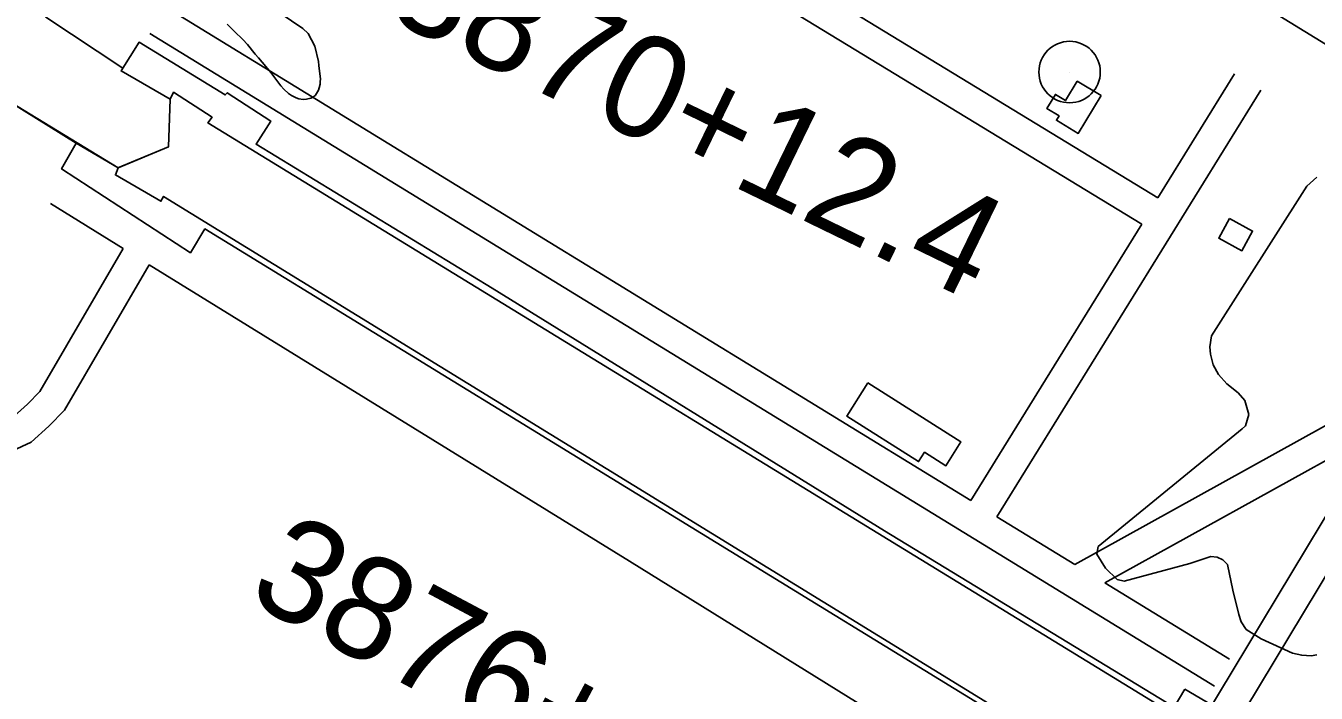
# Model space of a CAD drawing. Extents: x 3297716 to 3335574, y 688621 to 713991.
# Drawn here: x 3319601 to 3320860, y 701992 to 702643 of the extents above; entities that cross this region are included whole.
import ezdxf

# ---------------------------------------------------------------- set-up
doc = ezdxf.new("R2010")
doc.units = 0
for name, color, linetype in [('V-BLDG-OTLN', 7, 'Continuous'), ('V-LEVE-TOET', 7, 'Continuous'), ('V-ROAD-CNTR', 7, 'Continuous'), ('V-SITE-VEGE', 7, 'Continuous'), ('V-SURV-IDEN', 7, 'Continuous'), ('V-SURV-LINE', 7, 'Continuous'), ('V-TOPO-SHOR', 7, 'Continuous'), ('V-TOPO-TOWR', 7, 'Continuous'), ('V-TRAN-LOCK', 7, 'Continuous')]:
    doc.layers.add(name, color=color, linetype=linetype)

msp = doc.modelspace()

# ---------------------------------------------------------------- linework, layer by layer
at = {"layer": 'V-BLDG-OTLN'}
for points in [[(3320650.2, 702575.2), (3320627.9, 702538.3), (3320606.6, 702551.1), (3320609.2, 702555.4), (3320597.4, 702562.6), (3320605.7, 702576.3), (3320615.5, 702570.4), (3320626.9, 702589.2)], [(3320775.4, 702455.2), (3320798, 702443), (3320787.6, 702423.8), (3320765.1, 702436)], [(3320422.6, 702294.8), (3320513.5, 702237.3), (3320498.8, 702214), (3320478, 702227.2), (3320472.2, 702218), (3320402.1, 702262.4)]]:
    msp.add_lwpolyline(points, close=True, dxfattribs=at)
at = {"layer": 'V-LEVE-TOET'}
msp.add_lwpolyline([(3320860.7, 702029.5), (3320855.3, 702028.6), (3320846.1, 702029), (3320837.1, 702031.1), (3320806.4, 702045.1), (3320791.9, 702054.3), (3320786.8, 702061.6), (3320784.6, 702068.8), (3320778.7, 702092.7), (3320773.5, 702117.5), (3320769, 702122.2), (3320763.4, 702124.9), (3320757.4, 702125.3), (3320736.9, 702118.7), (3320672.9, 702101.3), (3320665.8, 702103.1), (3320654.7, 702114.1), (3320646.2, 702127.8), (3320647.3, 702135.2), (3320788, 702250), (3320791.1, 702253.1), (3320794.4, 702263.9), (3320790.6, 702277.8), (3320784, 702285), (3320772.8, 702294), (3320764.7, 702303.1), (3320759.7, 702312.6), (3320757, 702322.9), (3320756.3, 702330.1), (3320758.1, 702340.7), (3320851, 702486.8), (3320860.8, 702495.7)], dxfattribs=at)
at = {"layer": 'V-ROAD-CNTR'}
for points in [[(3321076.2, 702498.5), (3320528.6, 702834.6), (3320060.6, 703121.2), (3319796.5, 703267.4)], [(3319870.4, 703227.4), (3319772.9, 703071), (3319770.5, 703053.7), (3319770.7, 703037.7), (3319774.5, 703024.2), (3319781.8, 703011), (3319796.1, 702997.3), (3320223.3, 702734.2), (3320689.9, 702449.9)], [(3319895.9, 703211.5), (3319801.7, 703060.6), (3319800.5, 703051.7), (3319800.6, 703042.1), (3319802.4, 703035.7), (3319805.9, 703029.6), (3319814.6, 703021.2), (3320239, 702759.8), (3320705.7, 702475.4)], [(3319737.6, 702661.5), (3320523, 702180)], [(3319722, 702635.9), (3320760.9, 701998.9)], [(3320780.5, 702596.4), (3320705.7, 702475.4)], [(3320806, 702580.6), (3320548.5, 702164.3)], [(3319624.9, 702469.8), (3319695.8, 702426)], [(3320689.9, 702449.9), (3320523, 702180)], [(3319269.1, 702436), (3319276.1, 702432.1), (3319552.4, 702258.7), (3319558.4, 702256.2), (3319569.9, 702256.6), (3319579.5, 702257.8), (3319589.5, 702262.4), (3319602.7, 702274.2), (3319614.7, 702286.5), (3319695.8, 702426)], [(3319256.8, 702408.5), (3319260.8, 702406.3), (3319538.5, 702232), (3319552.9, 702226), (3319572.4, 702226.7), (3319587.9, 702228.7), (3319606.1, 702237.1), (3319623.4, 702252.5), (3319638.7, 702268.2), (3319721.4, 702410.2)], [(3319721.4, 702410.2), (3320190.1, 702120.9), (3320717, 701793.6)], [(3320624.7, 702117.6), (3320964.4, 702306)], [(3320654, 702099.6), (3320900.7, 702236.4)], [(3320548.5, 702164.3), (3320624.7, 702117.6)], [(3320654, 702099.6), (3320775.6, 702025.1)]]:
    msp.add_lwpolyline(points, dxfattribs=at)
at = {"layer": 'V-SITE-VEGE'}
msp.add_lwpolyline([(3319838.2, 702663), (3319871.3, 702640.8), (3319876.4, 702635.9), (3319883, 702623.6), (3319886.5, 702608.4), (3319887, 702604.6), (3319888.6, 702591.3), (3319888.2, 702588.9), (3319888.1, 702586.4), (3319887.1, 702582.9), (3319886.4, 702580.6), (3319884.7, 702577.4), (3319883.6, 702575.5), (3319881.2, 702573.8), (3319879.1, 702572.7), (3319874.8, 702571.7), (3319871.6, 702571.5), (3319867.3, 702571.9), (3319864.7, 702573), (3319860.3, 702575.2), (3319857.3, 702577.3), (3319852.6, 702581.4), (3319849.8, 702584.8), (3319843, 702593.7), (3319840.2, 702597.3), (3319828.1, 702611.9), (3319824.7, 702615.6), (3319817.3, 702625), (3319812.6, 702630), (3319804.7, 702637.9), (3319797.5, 702644.8)], dxfattribs=at)
at = {"layer": 'V-SURV-LINE'}
for points in [[(3320605.4, 701726.7), (3320909, 702230.1)], [(3320934.7, 702214.6), (3320631.1, 701711.2)]]:
    msp.add_lwpolyline(points, dxfattribs=at)
at = {"layer": 'V-TOPO-SHOR'}
msp.add_lwpolyline([(3319572.2, 702577), (3319691, 702504.6), (3319740.1, 702525.2), (3319741.7, 702571.6), (3319693.9, 702599.3), (3319695.6, 702602.1), (3319620.3, 702651.6), (3319649, 702705.7), (3319644.9, 702713.8), (3319644.6, 702714.2), (3319636.7, 702723.3), (3319626.4, 702732.8), (3319618.2, 702741.6), (3319611.3, 702753.2), (3319603.8, 702761.3), (3319597.6, 702766.7)], dxfattribs=at)
at = {"layer": 'V-TOPO-TOWR'}
msp.add_line((3320619.5, 702598.2), (3320619.5, 702598.2), dxfattribs=at)
msp.add_circle((3320619.5, 702598.2), 30, dxfattribs=at)
at = {"layer": 'V-TRAN-LOCK'}
for points in [[(3319686.7, 702761), (3319620.3, 702651.6), (3319695.6, 702602.1)], [(3320714.3, 701975.5), (3319778.6, 702548.6), (3319782.7, 702554.1), (3319745.1, 702578.4), (3319741.7, 702571.6), (3319693.9, 702599.3), (3319711.5, 702627.3), (3319795.5, 702575.9), (3319797.5, 702578), (3319839.9, 702550.3), (3319825.7, 702527.7), (3320055.9, 702387.2), (3320439, 702150.6), (3320721.7, 701978.3), (3320731.9, 701996)], [(3319650, 702528.9), (3319572.2, 702577), (3319504.6, 702465.5)], [(3319691, 702504.6), (3319740.1, 702525.2), (3319741.7, 702571.6)], [(3320671.7, 701895.6), (3319775.7, 702445.1), (3319761.5, 702421.9), (3319635.8, 702503.7), (3319650, 702528.9), (3319691, 702504.6), (3319688.3, 702497.8), (3319732.7, 702472.1), (3319735.4, 702476.9), (3320757.1, 701849)], [(3320731.9, 701996), (3320878, 701910.2)]]:
    msp.add_lwpolyline(points, dxfattribs=at)
msp.add_lwpolyline([(3320801.7, 701920.1), (3320795.4, 701873.3), (3320757.1, 701849), (3319735.4, 702476.9), (3319732.7, 702472.1), (3319688.3, 702497.8), (3319691, 702504.6), (3319690.8, 702504.7), (3319740.1, 702525.2), (3319741.8, 702571.7), (3319745.1, 702578.4), (3319782.7, 702554.1), (3319778.6, 702548.6), (3320714.3, 701975.5)], close=True, dxfattribs=at)

# ---------------------------------------------------------------- texts
at = {"layer": 'V-SURV-IDEN'}
for s, rotation, p in [('3870+12.4', 334.0687, (3319949.6, 702652.8)), ('3876+40.2', 331.9469, (3319814.3, 702083.7))]:
    msp.add_text(s, height=100, rotation=rotation, dxfattribs=at).set_placement(p)

doc.saveas('drawing.dxf')
